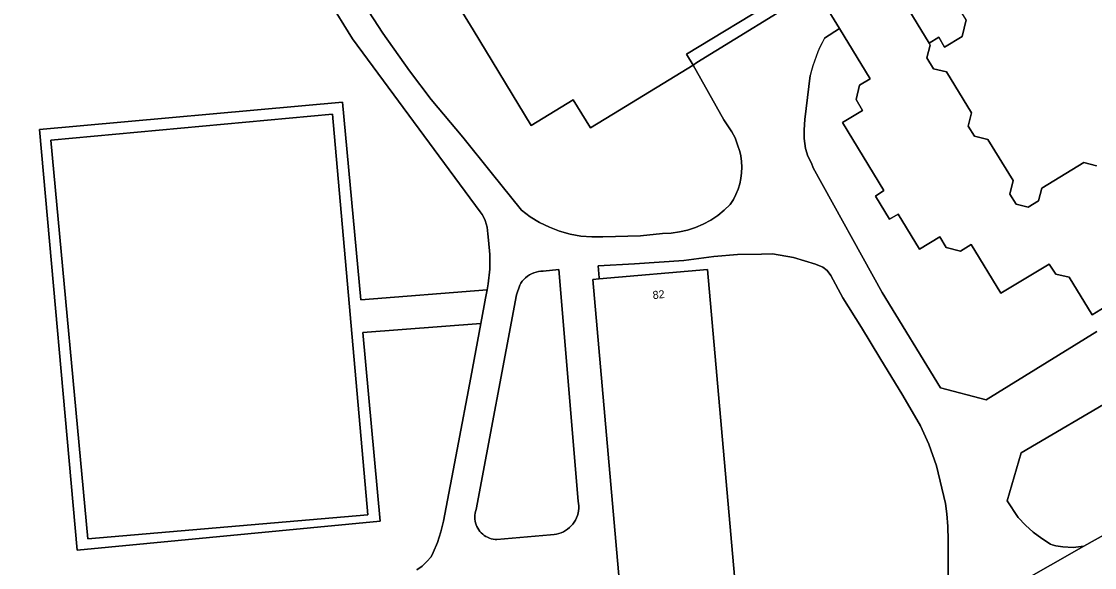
# Model space of a CAD drawing. Extents: x 158132 to 159664, y 385256 to 387218.
# Drawn here: x 158558.9 to 158692.9, y 386606.3 to 386674.6 of the extents above; entities that cross this region are included whole.
import ezdxf

# ---------------------------------------------------------------- set-up
doc = ezdxf.new("R2010")
doc.units = 0
for name, color, linetype in [('IMGEO_Groenvoorziening', 7, 'Continuous'), ('IMGEO_Pand', 7, 'Continuous'), ('IMGEO_Pand_nummerreeks', 7, 'Continuous'), ('IMGEO_Rijbaan_lokaal_gesloten', 7, 'Continuous'), ('IMGEO_Voetpad_open', 7, 'Continuous')]:
    doc.layers.add(name, color=color, linetype=linetype)

msp = doc.modelspace()

# ---------------------------------------------------------------- linework, layer by layer
at = {"layer": 'IMGEO_Groenvoorziening'}
for points in [[(158601.68, 386676.71), (158603.99, 386673.11), (158607.32, 386668.41), (158610.03, 386664.81), (158613.99, 386660.11), (158617.51, 386655.71), (158621.31, 386650.99), (158622.41, 386650.17), (158623.58, 386649.46), (158624.8, 386648.86), (158626.08, 386648.38), (158627.4, 386648.01), (158628.74, 386647.76), (158630.1, 386647.64), (158631.47, 386647.65), (158636.19, 386647.8), (158638.95, 386648.06), (158640, 386648.12), (158641.04, 386648.27), (158642.06, 386648.51), (158643.06, 386648.84), (158644.02, 386649.26), (158644.95, 386649.76), (158645.82, 386650.34), (158646.64, 386651), (158647.4, 386651.72), (158647.78, 386652.32), (158648.1, 386652.95), (158648.36, 386653.6), (158648.57, 386654.28), (158648.71, 386654.97), (158648.8, 386655.67), (158648.83, 386656.37), (158648.79, 386657.08), (158648.7, 386657.78), (158648.57, 386658.32), (158648.31, 386659.17), (158647.99, 386660.03), (158647.57, 386660.77), (158646.6, 386662.29), (158642.77, 386669.11), (158643.21, 386669.45), (158657.98, 386678.59)], [(158653.19, 386677.37), (158641.91, 386670.48), (158642.77, 386669.11), (158633.54, 386663.48), (158629.93, 386661.27), (158627.79, 386664.77), (158622.54, 386661.58), (158615.28, 386673.55), (158611.61, 386679.54)], [(158608.25, 386606.01), (158608.89, 386606.5), (158609.48, 386607.05), (158610.03, 386607.65), (158610.3, 386608.21), (158610.84, 386609.46), (158611.26, 386610.76), (158611.56, 386612.09), (158613.29, 386621.07), (158614.98, 386630.06), (158616.22, 386636.81), (158601.51, 386635.71), (158603.68, 386612.1), (158565.82, 386608.5), (158561.13, 386661.06), (158598.98, 386664.51), (158601.25, 386639.8), (158617.02, 386641.04), (158617.17, 386641.8), (158617.36, 386643.61), (158617.36, 386645.44), (158617.2, 386647.25), (158617.12, 386648.02), (158617.09, 386648.45), (158617.02, 386648.87), (158616.92, 386649.28), (158616.78, 386649.68), (158616.61, 386650.07), (158616.4, 386650.44), (158616.16, 386650.79), (158600.2, 386672.42), (158597.15, 386677.36)], [(158676.86, 386674.8), (158676.35, 386672.7), (158674.17, 386671.39), (158673.43, 386672.64), (158672.24, 386671.86), (158672.38, 386671.64), (158671.96, 386670.03), (158672.76, 386668.68), (158674.41, 386668.3), (158677.53, 386663.17), (158677.12, 386661.51), (158677.9, 386660.23), (158679.58, 386659.83), (158682.71, 386654.7), (158682.3, 386653), (158683.1, 386651.73), (158684.61, 386651.35), (158685.91, 386652.16), (158686.29, 386653.75), (158691.54, 386656.96), (158693.14, 386656.54)], [(158689.71, 386642.62), (158688.04, 386642.98), (158687.21, 386644.23), (158681.2, 386640.63), (158677.49, 386646.69), (158676.16, 386645.86), (158674.35, 386646.32), (158673.56, 386647.64), (158671.05, 386646.11), (158668.36, 386650.5), (158667.29, 386649.86), (158665.53, 386652.75), (158666.58, 386653.45), (158661.41, 386661.95), (158663.9, 386663.45), (158663.11, 386664.82), (158663.55, 386666.62), (158664.88, 386667.4), (158661.04, 386673.7), (158659.16, 386672.48)], [(158657.36, 386667.83), (158656.71, 386662.34), (158656.62, 386661.03), (158656.63, 386659.96), (158656.79, 386658.7), (158657.07, 386657.76), (158657.53, 386656.86), (158657.75, 386656.27), (158666.38, 386640.69), (158673.64, 386628.79), (158679.37, 386627.26), (158693.2, 386635.81)], [(158721.6, 386628.89), (158713.82, 386641.81), (158712.46, 386641), (158711.46, 386640.32), (158715.84, 386633.16), (158704.85, 386626.45), (158696.4, 386640.22), (158692.6, 386637.91), (158689.71, 386642.62)], [(158695.93, 386627.82), (158683.71, 386620.66), (158681.99, 386614.66), (158683.35, 386612.56), (158684.25, 386611.6), (158685.23, 386610.72), (158686.29, 386609.93), (158687.4, 386609.23), (158687.62, 386609.15), (158688.06, 386609.01), (158688.92, 386608.91), (158690.23, 386608.83), (158691.56, 386608.98), (158720.52, 386625.21)]]:
    msp.add_lwpolyline(points, dxfattribs=at)
for points in [[(158602.14, 386612.9), (158597.69, 386663), (158562.53, 386659.76), (158567.14, 386609.89)], [(158628.4, 386614.61), (158625.98, 386643.57), (158624.03, 386643.38), (158623.73, 386643.36), (158623.43, 386643.32), (158623.14, 386643.26), (158622.85, 386643.16), (158622.58, 386643.04), (158622.31, 386642.9), (158622.06, 386642.73), (158621.83, 386642.54), (158621.61, 386642.33), (158621.41, 386642.1), (158621.24, 386641.86), (158621.09, 386641.6), (158620.7, 386640.42), (158615.64, 386613.56), (158615.57, 386613.33), (158615.52, 386613.09), (158615.49, 386612.85), (158615.48, 386612.61), (158615.49, 386612.37), (158615.52, 386612.13), (158615.57, 386611.89), (158615.65, 386611.66), (158615.74, 386611.43), (158615.85, 386611.22), (158615.98, 386611.02), (158616.13, 386610.82), (158616.29, 386610.64), (158616.47, 386610.48), (158616.66, 386610.33), (158616.86, 386610.2), (158617.08, 386610.09), (158617.3, 386609.99), (158617.53, 386609.92), (158617.77, 386609.86), (158618.01, 386609.83), (158618.25, 386609.82), (158624.94, 386610.4), (158625.39, 386610.45), (158625.69, 386610.49), (158625.98, 386610.57), (158626.27, 386610.67), (158626.55, 386610.79), (158626.82, 386610.94), (158627.07, 386611.11), (158627.3, 386611.3), (158627.52, 386611.51), (158627.72, 386611.74), (158627.9, 386611.99), (158628.06, 386612.25), (158628.19, 386612.52), (158628.3, 386612.81), (158628.38, 386613.1), (158628.44, 386613.4), (158628.47, 386613.7), (158628.47, 386614.01), (158628.45, 386614.31)]]:
    msp.add_lwpolyline(points, close=True, dxfattribs=at)
msp.add_arc((158675.81, 386663.36), 18.98, 151.2905, 166.3752, dxfattribs=at)
at = {"layer": 'IMGEO_Pand'}
for points in [[(158611.61, 386679.54), (158615.28, 386673.55), (158622.54, 386661.58), (158627.79, 386664.77), (158629.93, 386661.27), (158633.54, 386663.48), (158642.77, 386669.11), (158641.91, 386670.48), (158653.19, 386677.37)], [(158658.16, 386678.42), (158661.04, 386673.7), (158664.88, 386667.4), (158663.55, 386666.62), (158663.11, 386664.82), (158663.9, 386663.45), (158661.41, 386661.95), (158666.58, 386653.45), (158665.53, 386652.75), (158667.29, 386649.86), (158668.36, 386650.5), (158671.05, 386646.11), (158673.56, 386647.64), (158674.35, 386646.32), (158676.16, 386645.86), (158677.49, 386646.69), (158681.2, 386640.63), (158687.21, 386644.23), (158688.04, 386642.98), (158689.71, 386642.62), (158692.6, 386637.91), (158696.4, 386640.22)], [(158693.14, 386656.54), (158691.54, 386656.96), (158686.29, 386653.75), (158685.91, 386652.16), (158684.61, 386651.35), (158683.1, 386651.73), (158682.3, 386653), (158682.71, 386654.7), (158679.58, 386659.83), (158677.9, 386660.23), (158677.12, 386661.51), (158677.53, 386663.17), (158674.41, 386668.3), (158672.76, 386668.68), (158671.96, 386670.03), (158672.38, 386671.64), (158672.24, 386671.86), (158669.23, 386676.79)]]:
    msp.add_lwpolyline(points, dxfattribs=at)
msp.add_lwpolyline([(158644.57, 386643.58), (158631.02, 386642.4), (158630.24, 386642.33), (158633.64, 386603.39), (158634.29, 386595.96), (158635.57, 386596.07), (158647.89, 386597.14), (158648.61, 386597.21)], close=True, dxfattribs=at)
at = {"layer": 'IMGEO_Rijbaan_lokaal_gesloten'}
for points in [[(158617.51, 386655.71), (158613.99, 386660.11), (158610.03, 386664.81), (158607.32, 386668.41), (158603.99, 386673.11), (158601.68, 386676.71), (158598.35, 386682.13), (158595.11, 386687.85), (158592.67, 386692.66), (158590.55, 386697.3), (158586.7, 386706.94), (158581.45, 386721.35), (158578.72, 386732.03), (158577.68, 386737.05), (158577.07, 386740.01), (158576.75, 386739.81), (158566.1, 386797.56), (158561.73, 386794.82), (158569.83, 386750.88), (158549.96, 386782.63)], [(158657.98, 386678.59), (158643.21, 386669.45), (158642.77, 386669.11), (158646.6, 386662.29), (158647.57, 386660.77), (158647.99, 386660.03), (158648.31, 386659.17), (158648.57, 386658.32), (158648.7, 386657.78), (158648.79, 386657.08), (158648.83, 386656.37), (158648.8, 386655.67), (158648.71, 386654.97), (158648.57, 386654.28), (158648.36, 386653.6), (158648.1, 386652.95), (158647.78, 386652.32), (158647.4, 386651.72), (158646.64, 386651), (158645.82, 386650.34), (158644.95, 386649.76), (158644.02, 386649.26), (158643.06, 386648.84), (158642.06, 386648.51), (158641.04, 386648.27), (158640, 386648.12), (158638.95, 386648.06), (158636.19, 386647.8), (158631.47, 386647.65), (158630.1, 386647.64), (158628.74, 386647.76), (158627.4, 386648.01), (158626.08, 386648.38), (158624.8, 386648.86), (158623.58, 386649.46), (158622.41, 386650.17), (158621.31, 386650.99), (158617.51, 386655.71)], [(158659.16, 386672.48), (158661.04, 386673.7), (158658.16, 386678.42)], [(158597.15, 386677.36), (158600.2, 386672.42), (158616.16, 386650.79), (158616.4, 386650.44), (158616.61, 386650.07), (158616.78, 386649.68), (158616.92, 386649.28), (158617.02, 386648.87), (158617.09, 386648.45), (158617.12, 386648.02), (158617.2, 386647.25), (158617.36, 386645.44), (158617.36, 386643.61), (158617.17, 386641.8), (158617.02, 386641.04), (158616.82, 386640.01), (158616.64, 386639.06), (158616.22, 386636.81), (158614.98, 386630.06), (158613.29, 386621.07), (158611.56, 386612.09), (158611.26, 386610.76), (158610.84, 386609.46), (158610.3, 386608.21), (158610.03, 386607.65), (158609.48, 386607.05), (158608.89, 386606.5), (158608.25, 386606.01)], [(158693.2, 386635.81), (158679.37, 386627.26), (158673.64, 386628.79), (158666.38, 386640.69), (158657.75, 386656.27), (158657.53, 386656.86), (158657.07, 386657.76), (158656.79, 386658.7), (158656.63, 386659.96), (158656.62, 386661.03), (158656.71, 386662.34), (158657.36, 386667.83)], [(158633.64, 386603.39), (158630.24, 386642.33), (158631.02, 386642.4), (158631.01, 386642.53), (158630.91, 386644.02), (158635.44, 386644.3), (158641.59, 386644.69), (158645.35, 386645.2), (158648.28, 386645.43), (158651.31, 386645.51), (158652.68, 386645.52), (158655.3, 386645.08), (158658.02, 386644.26), (158658.97, 386643.87), (158659.51, 386643.47), (158659.96, 386642.81), (158661.45, 386640.02), (158663.8, 386636.33), (158666.09, 386632.54), (158668.94, 386627.84), (158671.15, 386624.04), (158672.19, 386621.74), (158673.14, 386619.01), (158674.27, 386614.3), (158674.43, 386613.01), (158674.58, 386611.46), (158674.62, 386609.75), (158674.59, 386608.22), (158674.62, 386599.33), (158691.56, 386608.98), (158690.23, 386608.83), (158688.92, 386608.91), (158688.06, 386609.01), (158687.62, 386609.15), (158687.4, 386609.23), (158686.29, 386609.93), (158685.23, 386610.72), (158684.25, 386611.6), (158683.35, 386612.56), (158681.99, 386614.66), (158683.71, 386620.66), (158695.93, 386627.82)], [(158720.52, 386625.21), (158691.56, 386608.98), (158674.62, 386599.33)]]:
    msp.add_lwpolyline(points, dxfattribs=at)
msp.add_lwpolyline([(158621.09, 386641.6), (158621.24, 386641.86), (158621.41, 386642.1), (158621.61, 386642.33), (158621.83, 386642.54), (158622.06, 386642.73), (158622.31, 386642.9), (158622.58, 386643.04), (158622.85, 386643.16), (158623.14, 386643.26), (158623.43, 386643.32), (158623.73, 386643.36), (158624.03, 386643.38), (158625.98, 386643.57), (158628.4, 386614.61), (158628.45, 386614.31), (158628.47, 386614.01), (158628.47, 386613.7), (158628.44, 386613.4), (158628.38, 386613.1), (158628.3, 386612.81), (158628.19, 386612.52), (158628.06, 386612.25), (158627.9, 386611.99), (158627.72, 386611.74), (158627.52, 386611.51), (158627.3, 386611.3), (158627.07, 386611.11), (158626.82, 386610.94), (158626.55, 386610.79), (158626.27, 386610.67), (158625.98, 386610.57), (158625.69, 386610.49), (158625.39, 386610.45), (158624.94, 386610.4), (158618.25, 386609.82), (158618.01, 386609.83), (158617.77, 386609.86), (158617.53, 386609.92), (158617.3, 386609.99), (158617.08, 386610.09), (158616.86, 386610.2), (158616.66, 386610.33), (158616.47, 386610.48), (158616.29, 386610.64), (158616.13, 386610.82), (158615.98, 386611.02), (158615.85, 386611.22), (158615.74, 386611.43), (158615.65, 386611.66), (158615.57, 386611.89), (158615.52, 386612.13), (158615.49, 386612.37), (158615.48, 386612.61), (158615.49, 386612.85), (158615.52, 386613.09), (158615.57, 386613.33), (158615.64, 386613.56), (158620.7, 386640.42)], close=True, dxfattribs=at)
msp.add_arc((158675.81, 386663.36), 18.98, 151.2905, 166.3752, dxfattribs=at)
at = {"layer": 'IMGEO_Voetpad_open'}
for points in [[(158672.24, 386671.86), (158673.43, 386672.64), (158674.17, 386671.39), (158676.35, 386672.7), (158676.86, 386674.8), (158673.71, 386679.93), (158671.34, 386680.72), (158667.04, 386678.07), (158667.56, 386677.22), (158669.23, 386676.79)], [(158617.02, 386641.04), (158601.25, 386639.8), (158598.98, 386664.51), (158561.13, 386661.06), (158565.82, 386608.5), (158603.68, 386612.1), (158601.51, 386635.71), (158616.22, 386636.81), (158616.64, 386639.06), (158616.82, 386640.01)], [(158602.14, 386612.9), (158567.14, 386609.89), (158562.53, 386659.76), (158597.69, 386663)]]:
    msp.add_lwpolyline(points, close=True, dxfattribs=at)
msp.add_lwpolyline([(158674.62, 386599.33), (158674.59, 386608.22), (158674.62, 386609.75), (158674.58, 386611.46), (158674.43, 386613.01), (158674.27, 386614.3), (158673.14, 386619.01), (158672.19, 386621.74), (158671.15, 386624.04), (158668.94, 386627.84), (158666.09, 386632.54), (158663.8, 386636.33), (158661.45, 386640.02), (158659.96, 386642.81), (158659.51, 386643.47), (158658.97, 386643.87), (158658.02, 386644.26), (158655.3, 386645.08), (158652.68, 386645.52), (158651.31, 386645.51), (158648.28, 386645.43), (158645.35, 386645.2), (158641.59, 386644.69), (158635.44, 386644.3), (158630.91, 386644.02), (158631.01, 386642.53), (158631.02, 386642.4), (158644.57, 386643.58), (158648.61, 386597.21)], dxfattribs=at)

# ---------------------------------------------------------------- texts
at = {"layer": 'IMGEO_Pand_nummerreeks'}
msp.add_text('82', height=1, rotation=5.6666, dxfattribs=at).set_placement((158637.75, 386639.87))

doc.saveas('drawing.dxf')
